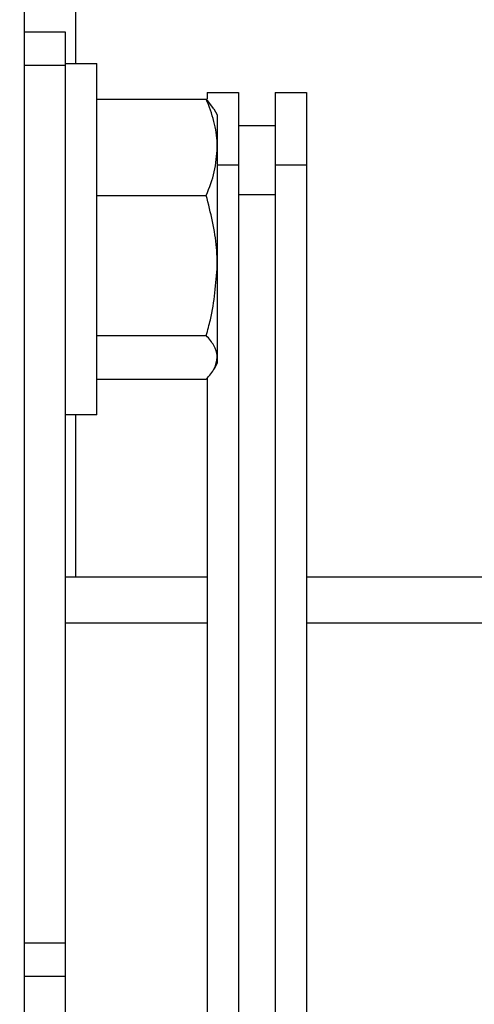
# Model space of a CAD drawing. Header units: inches. Extents: x 170 to 312, y 215 to 248.
# Tile 470 of 529: x 280.7444 to 280.8303, y 224.5505 to 224.7364. Entities that reach past the tile are written whole.
import ezdxf

# ---------------------------------------------------------------- set-up
doc = ezdxf.new("R2010")
doc.units = ezdxf.units.IN
doc.header["$LTSCALE"] = 0.25
doc.header["$MEASUREMENT"] = 0
doc.layers.add('ANNOTATIONS', color=1, linetype='Continuous')
doc.layers.add('MOTOR RH', color=7, linetype='Continuous')
doc.styles.add('ARIAL', font='arial.ttf', dxfattribs={"height": 0.09375})
doc.dimstyles.new('STANDARD$0', dxfattribs={"dimtxt": 0.09375, "dimasz": 0.09375, "dimexe": 0.03125, "dimexo": 0.046875, "dimgap": 0.09, "dimtad": 0, "dimtih": 1, "dimtoh": 1, "dimdec": 4, "dimzin": 0, "dimdsep": 46, "dimtxsty": 'ARIAL', "dimcen": 0.09, "dimadec": 0, "dimazin": 0, "dimtfac": 1, "dimtdec": 4, "dimtofl": 0, "dimtmove": 0, "dimatfit": 1, "dimfxl": 1, "dimtolj": 1, "dimtzin": 0, "dimarcsym": 0})

# ---------------------------------------------------------------- blocks, each defined once
blk = doc.blocks.new('*D226')
at = {"layer": 'ANNOTATIONS', "color": 0, "lineweight": -2, "transparency": 16777216}
for p, q in [((279.87252, 223.81866), (279.87252, 225.26652)), ((280.95771, 224.66544), (280.95771, 225.26652)), ((279.96627, 225.23527), (280.17973, 225.23527)), ((280.86396, 225.23527), (280.74995, 225.23527))]:
    blk.add_line(p, q, dxfattribs=at)
at = {"layer": 'ANNOTATIONS', "color": 0, "transparency": 16777216}
for points in [[(279.96627, 225.25089), (279.96627, 225.21964), (279.87252, 225.23527)], [(280.86396, 225.25089), (280.86396, 225.21964), (280.95771, 225.23527)]]:
    blk.add_solid(points, dxfattribs=at)
at = {"layer": 'defpoints', "color": 0, "transparency": 16777216}
for p in [(279.87252, 225.23527), (280.95771, 224.61856), (279.87252, 223.77179)]:
    blk.add_point(p, dxfattribs=at)
at = {"layer": 'ANNOTATIONS', "color": 0, "transparency": 16777216, "insert": (280.46484, 225.23527), "char_height": 0.09375, "attachment_point": 5, "style": 'ARIAL'}
blk.add_mtext('\\A1;16 1/8"', dxfattribs=at)
blk = doc.blocks.new('*D227')
at = {"layer": 'ANNOTATIONS', "color": 0, "lineweight": -2, "transparency": 16777216}
for p, q in [((279.87252, 223.81866), (279.87252, 225.5464)), ((281.19256, 225.10012), (281.19256, 225.5464)), ((279.96627, 225.51515), (280.24743, 225.51515)), ((281.09881, 225.51515), (280.81765, 225.51515))]:
    blk.add_line(p, q, dxfattribs=at)
at = {"layer": 'ANNOTATIONS', "color": 0, "transparency": 16777216}
for points in [[(279.96627, 225.53078), (279.96627, 225.49953), (279.87252, 225.51515)], [(281.09881, 225.53078), (281.09881, 225.49953), (281.19256, 225.51515)]]:
    blk.add_solid(points, dxfattribs=at)
at = {"layer": 'defpoints', "color": 0, "transparency": 16777216}
for p in [(279.87252, 225.51515), (281.19256, 225.05324), (279.87252, 223.77179)]:
    blk.add_point(p, dxfattribs=at)
at = {"layer": 'ANNOTATIONS', "color": 0, "transparency": 16777216, "insert": (280.53254, 225.51515), "char_height": 0.09375, "attachment_point": 5, "style": 'ARIAL'}
blk.add_mtext('\\A1;18 1/2"', dxfattribs=at)

msp = doc.modelspace()

# ---------------------------------------------------------------- linework, layer by layer
at = {"layer": 'MOTOR RH'}
for p, q in [((280.75496, 224.89679), (280.75496, 224.7282)), ((280.74523, 224.79344), (280.74523, 224.47432)), ((280.75305, 224.73408), (280.74523, 224.73408)), ((280.75305, 224.35772), (280.75305, 224.73408)), ((280.74523, 224.72783), (280.75305, 224.72783)), ((280.75305, 224.7282), (280.75898, 224.7282)), ((280.75898, 224.66183), (280.75898, 224.7282)), ((280.75898, 224.72146), (280.77964, 224.72146)), ((280.77964, 224.72146), (280.78102, 224.71963)), ((280.77982, 224.72272), (280.78575, 224.72272)), ((280.77982, 224.72272), (280.77982, 224.72148)), ((280.78575, 224.72272), (280.78575, 224.50331)), ((280.79263, 224.72272), (280.79857, 224.72272)), ((280.79263, 224.72272), (280.79263, 224.50331)), ((280.79857, 224.72272), (280.79857, 224.38375)), ((280.78105, 224.71964), (280.78173, 224.71845)), ((280.78173, 224.71845), (280.78173, 224.67158)), ((280.78575, 224.71647), (280.79263, 224.71647)), ((280.78173, 224.70902), (280.78575, 224.70902)), ((280.79263, 224.70902), (280.79857, 224.70902)), ((280.75898, 224.70327), (280.77964, 224.70327)), ((280.79263, 224.70339), (280.78575, 224.70339)), ((280.75898, 224.67682), (280.77964, 224.67682)), ((280.78173, 224.67158), (280.78105, 224.67039)), ((280.75898, 224.66857), (280.77964, 224.66857)), ((280.77982, 224.6688), (280.77982, 224.38375)), ((280.75898, 224.66183), (280.75305, 224.66183)), ((280.75496, 224.66183), (280.75496, 224.63116)), ((280.77982, 224.63116), (280.75305, 224.63116)), ((280.95771, 224.63116), (280.79857, 224.63116)), ((280.75305, 224.62256), (280.77982, 224.62256)), ((280.79857, 224.62256), (280.9538, 224.62256)), ((280.75305, 224.5621), (280.74523, 224.5621)), ((280.74523, 224.55585), (280.75305, 224.55585))]:
    msp.add_line(p, q, dxfattribs=at)
for points, knots in [([(280.78173, 224.71237), (280.78173, 224.71258), (280.78171, 224.71422), (280.78125, 224.71729), (280.78018, 224.72007), (280.77964, 224.72146)], [0, 0, 0, 0, 0.070092, 0.530785, 1, 1, 1, 1]), ([(280.77964, 224.70327), (280.78023, 224.70475), (280.78141, 224.70773), (280.78162, 224.71081), (280.78173, 224.71237)], [0, 0, 0, 0, 0.495458, 1, 1, 1, 1]), ([(280.78173, 224.69005), (280.78171, 224.69115), (280.7816, 224.69562), (280.78048, 224.69998), (280.77964, 224.70327)], [0, 0, 0, 0, 0.2463063, 1, 1, 1, 1]), ([(280.77964, 224.67682), (280.77992, 224.67781), (280.78115, 224.68212), (280.78148, 224.6866), (280.78173, 224.69005)], [0, 0, 0, 0, 0.229362, 1, 1, 1, 1]), ([(280.78173, 224.6727), (280.78173, 224.67279), (280.78171, 224.67353), (280.78125, 224.67493), (280.78018, 224.67619), (280.77964, 224.67682)], [0, 0, 0, 0, 0.070092, 0.530785, 1, 1, 1, 1]), ([(280.77964, 224.66857), (280.78023, 224.66924), (280.78141, 224.67059), (280.78162, 224.67199), (280.78173, 224.6727)], [0, 0, 0, 0, 0.495458, 1, 1, 1, 1])]:
    msp.add_open_spline(points, degree=3, knots=knots, dxfattribs=at)

# ---------------------------------------------------------------- dimensions: what is measured, and where the dimension line sits
at = {"layer": 'ANNOTATIONS'}
dim = msp.add_linear_dim(base=(279.87252, 225.51515), p1=(281.19256, 225.05324), p2=(279.87252, 223.77179), text='18 1/2"', dimstyle='STANDARD$0', override={"dimtxsty": 'ARIAL'}, dxfattribs=at)
dim.commit()
dim.dimension.update_dxf_attribs({"geometry": '*D227', "text_midpoint": (280.53254, 225.51515)})
dim = msp.add_linear_dim(base=(279.87252, 225.23527), p1=(280.95771, 224.61856), p2=(279.87252, 223.77179), text='16 1/8"', dimstyle='STANDARD$0', dxfattribs=at)
dim.commit()
dim.dimension.update_dxf_attribs({"geometry": '*D226', "text_midpoint": (280.46484, 225.23527), "dimtype": 160})

doc.saveas('drawing.dxf')
